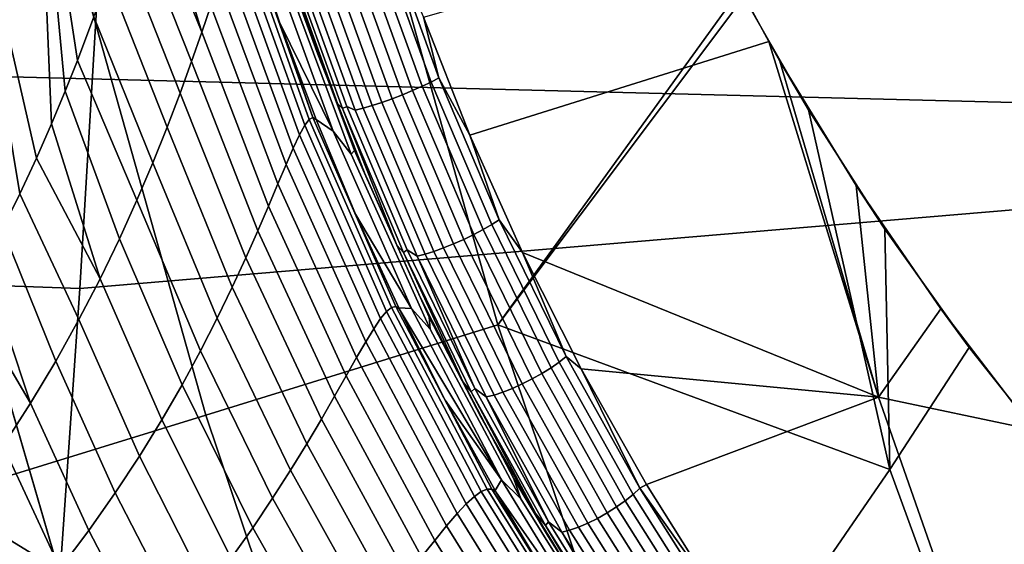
# Model space of a CAD drawing. Header units: metres. Extents: x -248 to 28, y -28 to 28.
# Tile 284 of 507: x -24.72 to -22.33, y -7.8 to -6.53. Entities that reach past the tile are written whole.
import ezdxf

# ---------------------------------------------------------------- set-up
doc = ezdxf.new("R2010")
doc.units = ezdxf.units.M
doc.layers.add('solid_10_061_053_XXX', color=7, linetype='CONTINUOUS')

msp = doc.modelspace()

# ---------------------------------------------------------------- linework, layer by layer
at = {"layer": 'solid_10_061_053_XXX'}
for points in [[(25.654264, -6.641425, -9.8), (-25.957792, -5.333158, -9.8), (-26.194746, -4.010602, -9.8), (25.957809, -5.333074, -9.8)], [(25.284929, -7.93235, -9.8), (-25.654243, -6.641504, -9.8), (-25.957792, -5.333158, -9.8), (25.654264, -6.641425, -9.8)], [(-17.05846, -5.474577, 163.082443), (-24.506784, -6.093413, 164.818619), (-24.571123, -7.178293, 164.560608), (-17.117186, -6.549905, 162.847351)], [(-24.571123, -7.178293, 164.560608), (-24.506784, -6.093413, 164.818619), (-31.910767, -5.865025, 166.73204), (-31.969189, -6.911704, 166.497452)], [(-24.640278, -6.778492, 153.017319), (-24.677027, -6.862112, 153.181), (-24.876707, -5.987936, 153.122543), (-24.672873, -6.000428, 152.510971)], [(-24.716894, -6.948001, 153.346954), (-24.759121, -7.033585, 153.511215), (-24.876707, -5.987936, 153.122543)], [(-24.677027, -6.862112, 153.181), (-24.716894, -6.948001, 153.346954), (-24.876707, -5.987936, 153.122543)], [(-24.607111, -6.699559, 152.859634), (-24.640278, -6.778492, 153.017319), (-24.672873, -6.000428, 152.510971)], [(-24.577095, -6.624544, 152.70697), (-24.607111, -6.699559, 152.859634), (-24.672873, -6.000428, 152.510971)], [(-24.53723, -6.518914, 152.486343), (-24.577095, -6.624544, 152.70697), (-24.672873, -6.000428, 152.510971)], [(-23.994438, -6.609426, 139.73201), (-24.060228, -6.428503, 142.206741), (-24.188732, -6.004509, 142.222687), (-24.096516, -6.312263, 139.702225)], [(-24.608984, -6.266217, 137.162735), (-24.266048, -7.485085, 137.162735), (-23.557293, -7.266462, 138.351929), (-23.890213, -6.083196, 138.351929)], [(-24.25378, -6.492027, 151.274734), (-24.275537, -6.556249, 151.491135), (-24.407156, -6.12157, 151.535782), (-24.392532, -6.071418, 151.389999)], [(-23.890213, -6.083196, 138.351929), (-23.557293, -7.266462, 138.351929), (-22.970694, -6.453181, 139.498016), (-23.120775, -6.159663, 139.40509)], [(-24.275537, -6.556249, 151.491135), (-24.426052, -6.184821, 151.707397), (-24.407156, -6.12157, 151.535782)], [(-24.275537, -6.556249, 151.491135), (-24.300247, -6.627179, 151.707657), (-24.447992, -6.255742, 151.887787), (-24.426052, -6.184821, 151.707397)], [(-24.300247, -6.627179, 151.707657), (-24.328123, -6.70407, 151.924301), (-24.473421, -6.334988, 152.077499), (-24.447992, -6.255742, 151.887787)], [(-24.266048, -7.485085, 137.162735), (-24.608984, -6.266217, 137.162735), (-25.272211, -6.435095, 135.939667), (-24.920033, -7.686812, 135.939667)], [(-24.015034, -6.767786, 150.180511), (-24.025921, -6.78205, 150.388611), (-24.192108, -6.317861, 150.410522), (-24.181997, -6.298856, 150.194977)], [(-24.005922, -6.762939, 149.973511), (-24.015034, -6.767786, 150.180511), (-24.181997, -6.298856, 150.194977), (-24.173599, -6.29109, 149.979721)], [(-24.173599, -6.29109, 149.979721), (-24.166721, -6.295146, 149.764877), (-24.087143, -6.532056, 149.766174), (-24.005922, -6.762939, 149.973511)], [(-24.087143, -6.532056, 149.766174), (-24.166721, -6.295146, 149.764877), (-24.117004, -6.355257, 147.250351), (-23.956604, -6.796621, 147.252228)], [(-24.025921, -6.78205, 150.388611), (-24.03878, -6.805308, 150.597839), (-24.204138, -6.347427, 150.626328), (-24.192108, -6.317861, 150.410522)], [(-24.073484, -6.375808, 139.680878), (-23.994438, -6.609426, 139.73201), (-24.096516, -6.312263, 139.702225)], [(-23.870081, -6.32935, 139.570999), (-23.740728, -6.687327, 139.613953), (-23.764244, -6.697817, 139.605652), (-23.894228, -6.338095, 139.562469)], [(-23.847908, -6.320859, 139.583969), (-23.719233, -6.67696, 139.626709), (-23.740728, -6.687327, 139.613953), (-23.870081, -6.32935, 139.570999)], [(-23.82843, -6.312898, 139.600983), (-23.700457, -6.667054, 139.643494), (-23.719233, -6.67696, 139.626709), (-23.847908, -6.320859, 139.583969)], [(-23.82843, -6.312898, 139.600983), (-23.737904, -6.5194, 139.644241), (-23.700457, -6.667054, 139.643494)], [(-23.040075, -6.320532, 140.622818), (-22.900391, -6.578804, 140.706146), (-23.625231, -6.805639, 139.687698), (-23.737904, -6.5194, 139.644241)], [(-23.040075, -6.320532, 140.622818), (-22.961199, -6.470658, 139.504074), (-22.803652, -6.744729, 139.607147), (-22.900391, -6.578804, 140.706146)], [(-24.328123, -6.70407, 151.924301), (-24.359379, -6.786204, 152.141098), (-24.502897, -6.422431, 152.276505), (-24.473421, -6.334988, 152.077499)], [(-24.03878, -6.805308, 150.597839), (-24.05381, -6.837082, 150.808151), (-24.218288, -6.386827, 150.842316), (-24.204138, -6.347427, 150.626328)], [(-23.919563, -6.346808, 139.558685), (-23.789017, -6.708089, 139.602051), (-23.814238, -6.717809, 139.603287), (-23.945263, -6.355206, 139.559769)], [(-23.894228, -6.338095, 139.562469), (-23.764244, -6.697817, 139.605652), (-23.789017, -6.708089, 139.602051), (-23.919563, -6.346808, 139.558685)], [(-23.956604, -6.796621, 147.252228), (-24.117004, -6.355257, 147.250351), (-24.076138, -6.415048, 144.728729), (-23.913107, -6.851872, 144.729919)], [(-24.073484, -6.375808, 139.680878), (-23.9466, -6.729369, 139.722458), (-23.994438, -6.609426, 139.73201)], [(-23.934458, -6.741294, 139.698212), (-23.9466, -6.729369, 139.722458), (-24.073484, -6.375808, 139.680878), (-24.064148, -6.381357, 139.655365)], [(-24.016283, -6.375884, 139.590988), (-23.88448, -6.740641, 139.634781), (-23.903543, -6.745317, 139.653397), (-24.03536, -6.380522, 139.609604)], [(-23.994421, -6.369985, 139.576187), (-23.862759, -6.734354, 139.619919), (-23.88448, -6.740641, 139.634781), (-24.016283, -6.375884, 139.590988)], [(-23.97049, -6.363017, 139.565659), (-23.839088, -6.726659, 139.609299), (-23.862759, -6.734354, 139.619919), (-23.994421, -6.369985, 139.576187)], [(-23.945263, -6.355206, 139.559769), (-23.814238, -6.717809, 139.603287), (-23.839088, -6.726659, 139.609299), (-23.97049, -6.363017, 139.565659)], [(-24.05381, -6.837082, 150.808151), (-24.071224, -6.87684, 151.019547), (-24.234768, -6.43529, 151.058456), (-24.218288, -6.386827, 150.842316)], [(-23.934458, -6.741294, 139.698212), (-24.064148, -6.381357, 139.655365), (-24.053102, -6.377483, 139.630875), (-23.92411, -6.736022, 139.673355)], [(-24.053102, -6.377483, 139.630875), (-24.03536, -6.380522, 139.609604), (-23.903543, -6.745317, 139.653397), (-23.92411, -6.736022, 139.673355)], [(-24.359379, -6.786204, 152.141098), (-24.394228, -6.872906, 152.358047), (-24.53723, -6.518914, 152.486343), (-24.502897, -6.422431, 152.276505)], [(-23.913107, -6.851872, 144.729919), (-24.076138, -6.415048, 144.728729), (-24.060228, -6.428503, 142.206741), (-23.905281, -6.843324, 142.207214)], [(-24.071224, -6.87684, 151.019547), (-24.091246, -6.924007, 151.23201), (-24.25378, -6.492027, 151.274734), (-24.234768, -6.43529, 151.058456)], [(-23.877617, -6.90527, 139.776291), (-23.905281, -6.843324, 142.207214), (-24.060228, -6.428503, 142.206741), (-23.994438, -6.609426, 139.73201)], [(-23.557293, -7.266462, 138.351929), (-22.961199, -6.470658, 139.504074), (-22.970694, -6.453181, 139.498016)], [(-22.803652, -6.744729, 139.607147), (-22.961199, -6.470658, 139.504074), (-23.557293, -7.266462, 138.351929), (-22.606482, -7.616872, 139.504547)], [(-24.091246, -6.924007, 151.23201), (-24.1141, -6.977989, 151.445465), (-24.275537, -6.556249, 151.491135), (-24.25378, -6.492027, 151.274734)], [(-24.394228, -6.872906, 152.358047), (-24.43289, -6.963544, 152.57518), (-24.577095, -6.624544, 152.70697), (-24.53723, -6.518914, 152.486343)], [(-23.700457, -6.667054, 139.643494), (-23.737904, -6.5194, 139.644241), (-23.625231, -6.805639, 139.687698)], [(-23.998415, -6.767848, 149.767593), (-24.087143, -6.532056, 149.766174), (-23.956604, -6.796621, 147.252228)], [(-24.005922, -6.762939, 149.973511), (-24.087143, -6.532056, 149.766174), (-23.998415, -6.767848, 149.767593)], [(-17.117186, -6.549905, 162.847351), (-24.571123, -7.178293, 164.560608), (-24.645905, -8.251852, 164.260605), (-17.186344, -7.614699, 162.57045)], [(-24.1141, -6.977989, 151.445465), (-24.140013, -7.038179, 151.659912), (-24.300247, -6.627179, 151.707657), (-24.275537, -6.556249, 151.491135)], [(-26.330185, -6.813102, 118.5), (-24.995487, -6.582701, 118.5), (-24.623491, -7.860664, 118.5)], [(-24.995485, -6.58271, 24.5), (-26.040401, -6.7459, 24.5), (-25.665108, -8.056793, 24.5), (-24.623484, -7.860691, 24.5)], [(-24.623314, -7.861216, 25), (-24.910879, -9.609271, 25), (-25.147343, -8.972232, 25), (-24.995497, -6.582659, 25)], [(-24.623314, -7.861216, 25), (-24.995497, -6.582659, 25), (-24.995485, -6.58271, 24.5), (-24.623484, -7.860691, 24.5)], [(-24.623314, -7.861216, 118), (-24.995497, -6.582659, 118), (-24.97366, -9.590665, 118), (-24.63781, -10.375326, 118)], [(-24.623491, -7.860664, 118.5), (-24.995487, -6.582701, 118.5), (-24.995497, -6.582659, 118), (-24.623314, -7.861216, 118)], [(-22.900391, -6.578804, 140.706146), (-22.633894, -7.44174, 140.707108), (-23.497831, -7.090517, 139.745895), (-23.625231, -6.805639, 139.687698)], [(-22.873335, -6.625982, 140.722717), (-22.900391, -6.578804, 140.706146), (-22.803652, -6.744729, 139.607147)], [(-22.873335, -6.625982, 140.722717), (-22.633894, -7.44174, 140.707108), (-22.900391, -6.578804, 140.706146)], [(-23.9466, -6.729369, 139.722458), (-23.877617, -6.90527, 139.776291), (-23.994438, -6.609426, 139.73201)], [(-24.43289, -6.963544, 152.57518), (-24.475582, -7.057527, 152.792496), (-24.607111, -6.699559, 152.859634), (-24.577095, -6.624544, 152.70697)], [(-24.140013, -7.038179, 151.659912), (-24.16922, -7.103967, 151.875275), (-24.328123, -6.70407, 151.924301), (-24.300247, -6.627179, 151.707657)], [(-22.873335, -6.625982, 140.722717), (-22.803652, -6.744729, 139.607147), (-22.618444, -7.034368, 139.733337), (-22.688005, -6.928302, 140.839355)], [(-22.873335, -6.625982, 140.722717), (-22.688005, -6.928302, 140.839355), (-22.633894, -7.44174, 140.707108)], [(24.850672, -9.202921, -9.8), (-25.284903, -7.932432, -9.8), (-25.654243, -6.641504, -9.8), (25.284929, -7.93235, -9.8)], [(-23.740728, -6.687327, 139.613953), (-23.593134, -7.034971, 139.677277), (-23.615948, -7.047115, 139.669281), (-23.764244, -6.697817, 139.605652)], [(-23.719233, -6.67696, 139.626709), (-23.572392, -7.022829, 139.689713), (-23.593134, -7.034971, 139.677277), (-23.740728, -6.687327, 139.613953)], [(-23.700457, -6.667054, 139.643494), (-23.554396, -7.011084, 139.706146), (-23.572392, -7.022829, 139.689713), (-23.719233, -6.67696, 139.626709)], [(-23.700457, -6.667054, 139.643494), (-23.625231, -6.805639, 139.687698), (-23.554396, -7.011084, 139.706146)], [(-24.475582, -7.057527, 152.792496), (-24.522532, -7.15431, 153.01004), (-24.640278, -6.778492, 153.017319), (-24.607111, -6.699559, 152.859634)], [(-24.16922, -7.103967, 151.875275), (-24.201954, -7.17476, 152.091522), (-24.359379, -6.786204, 152.141098), (-24.328123, -6.70407, 151.924301)], [(-23.789017, -6.708089, 139.602051), (-23.640093, -7.058866, 139.665939), (-23.664782, -7.06984, 139.667404), (-23.814238, -6.717809, 139.603287)], [(-23.764244, -6.697817, 139.605652), (-23.615948, -7.047115, 139.669281), (-23.640093, -7.058866, 139.665939), (-23.789017, -6.708089, 139.602051)], [(-23.934458, -6.741294, 139.698212), (-23.80216, -7.073053, 139.783615), (-23.877617, -6.90527, 139.776291), (-23.9466, -6.729369, 139.722458)], [(-23.862759, -6.734354, 139.619919), (-23.712587, -7.088071, 139.684341), (-23.734148, -7.094733, 139.699265), (-23.88448, -6.740641, 139.634781)], [(-23.839088, -6.726659, 139.609299), (-23.689211, -7.079682, 139.673599), (-23.712587, -7.088071, 139.684341), (-23.862759, -6.734354, 139.619919)], [(-23.814238, -6.717809, 139.603287), (-23.664782, -7.06984, 139.667404), (-23.689211, -7.079682, 139.673599), (-23.839088, -6.726659, 139.609299)], [(-23.78665, -7.090918, 139.761276), (-23.934458, -6.741294, 139.698212), (-23.92411, -6.736022, 139.673355), (-23.777178, -7.08435, 139.73587)], [(-23.934458, -6.741294, 139.698212), (-23.78665, -7.090918, 139.761276), (-23.80216, -7.073053, 139.783615)], [(-23.92411, -6.736022, 139.673355), (-23.903543, -6.745317, 139.653397), (-23.753193, -7.099453, 139.717896), (-23.777178, -7.08435, 139.73587)], [(-23.88448, -6.740641, 139.634781), (-23.734148, -7.094733, 139.699265), (-23.753193, -7.099453, 139.717896), (-23.903543, -6.745317, 139.653397)], [(-22.618444, -7.034368, 139.733337), (-22.803652, -6.744729, 139.607147), (-22.606482, -7.616872, 139.504547)], [(-24.522532, -7.15431, 153.01004), (-24.677027, -6.862112, 153.181), (-24.640278, -6.778492, 153.017319)], [(-23.827438, -7.233665, 150.373825), (-23.841904, -7.251035, 150.578354), (-24.03878, -6.805308, 150.597839), (-24.025921, -6.78205, 150.388611)], [(-23.815174, -7.2238, 150.171097), (-23.827438, -7.233665, 150.373825), (-24.025921, -6.78205, 150.388611), (-24.015034, -6.767786, 150.180511)], [(-23.80496, -7.221632, 149.970108), (-23.815174, -7.2238, 150.171097), (-24.015034, -6.767786, 150.180511), (-24.005922, -6.762939, 149.973511)], [(-24.005922, -6.762939, 149.973511), (-23.998415, -6.767848, 149.767593), (-23.902479, -6.997513, 149.769104), (-23.80496, -7.221632, 149.970108)], [(-23.902479, -6.997513, 149.769104), (-23.998415, -6.767848, 149.767593), (-23.956604, -6.796621, 147.252228), (-23.766972, -7.226237, 147.254395)], [(-24.201954, -7.17476, 152.091522), (-24.238447, -7.249981, 152.308594), (-24.394228, -6.872906, 152.358047), (-24.359379, -6.786204, 152.141098)], [(-23.841904, -7.251035, 150.578354), (-23.858738, -7.275661, 150.784698), (-24.05381, -6.837082, 150.808151), (-24.03878, -6.805308, 150.597839)], [(-23.766972, -7.226237, 147.254395), (-23.956604, -6.796621, 147.252228), (-23.913107, -6.851872, 144.729919), (-23.721359, -7.276875, 144.731308)], [(-23.554396, -7.011084, 139.706146), (-23.625231, -6.805639, 139.687698), (-23.497831, -7.090517, 139.745895)], [(-26.029724, -8.029106, 118.503029), (-26.330185, -6.813102, 118.5), (-24.623491, -7.860664, 118.5), (-25.951273, -8.13808, 118.5)], [(-23.858738, -7.275661, 150.784698), (-23.878128, -7.307226, 150.992859), (-24.071224, -6.87684, 151.019547), (-24.05381, -6.837082, 150.808151)], [(-23.721359, -7.276875, 144.731308), (-23.913107, -6.851872, 144.729919), (-23.905281, -6.843324, 142.207214), (-23.724417, -7.247519, 142.207748)], [(-23.598083, -7.491097, 139.910049), (-23.724417, -7.247519, 142.207748), (-23.905281, -6.843324, 142.207214), (-23.745644, -7.199335, 139.83551)], [(-23.80216, -7.073053, 139.783615), (-23.745644, -7.199335, 139.83551), (-23.905281, -6.843324, 142.207214), (-23.877617, -6.90527, 139.776291)], [(-24.522532, -7.15431, 153.01004), (-24.573963, -7.253385, 153.227814), (-24.716894, -6.948001, 153.346954), (-24.677027, -6.862112, 153.181)], [(-24.238447, -7.249981, 152.308594), (-24.278933, -7.329076, 152.526459), (-24.43289, -6.963544, 152.57518), (-24.394228, -6.872906, 152.358047)], [(-23.878128, -7.307226, 150.992859), (-23.900282, -7.345358, 151.202805), (-24.091246, -6.924007, 151.23201), (-24.071224, -6.87684, 151.019547)], [(-24.645905, -8.251852, 164.260605), (-24.571123, -7.178293, 164.560608), (-31.969189, -6.911704, 166.497452), (-32.037102, -7.948704, 166.224594)], [(-23.900282, -7.345358, 151.202805), (-23.925415, -7.38964, 151.414459), (-24.1141, -6.977989, 151.445465), (-24.091246, -6.924007, 151.23201)], [(-24.573963, -7.253385, 153.227814), (-24.63011, -7.354286, 153.445816), (-24.759121, -7.033585, 153.511215), (-24.716894, -6.948001, 153.346954)], [(-22.688005, -6.928302, 140.839355), (-22.618444, -7.034368, 139.733337), (-22.41441, -7.320966, 139.877029), (-22.483025, -7.227131, 140.973419)], [(-22.688005, -6.928302, 140.839355), (-22.483025, -7.227131, 140.973419), (-22.633894, -7.44174, 140.707108)], [(-24.278933, -7.329076, 152.526459), (-24.323643, -7.411523, 152.745056), (-24.475582, -7.057527, 152.792496), (-24.43289, -6.963544, 152.57518)], [(-23.925415, -7.38964, 151.414459), (-23.953753, -7.439623, 151.627762), (-24.140013, -7.038179, 151.659912), (-24.1141, -6.977989, 151.445465)], [(-23.797781, -7.224989, 149.770737), (-23.902479, -6.997513, 149.769104), (-23.766972, -7.226237, 147.254395)], [(-23.80496, -7.221632, 149.970108), (-23.902479, -6.997513, 149.769104), (-23.797781, -7.224989, 149.770737)], [(-23.554396, -7.011084, 139.706146), (-23.391499, -7.343338, 139.787933), (-23.408653, -7.356798, 139.771912), (-23.572392, -7.022829, 139.689713)], [(-23.554396, -7.011084, 139.706146), (-23.497831, -7.090517, 139.745895), (-23.391499, -7.343338, 139.787933)], [(-24.63011, -7.354286, 153.445816), (-24.691206, -7.456578, 153.664062), (-24.803894, -7.119799, 153.674911), (-24.759121, -7.033585, 153.511215)], [(-23.953753, -7.439623, 151.627762), (-23.985535, -7.494831, 151.842621), (-24.16922, -7.103967, 151.875275), (-24.140013, -7.038179, 151.659912)], [(-23.593134, -7.034971, 139.677277), (-23.428583, -7.370597, 139.759888), (-23.45064, -7.384287, 139.752258), (-23.615948, -7.047115, 139.669281)], [(-23.572392, -7.022829, 139.689713), (-23.408653, -7.356798, 139.771912), (-23.428583, -7.370597, 139.759888), (-23.593134, -7.034971, 139.677277)], [(-22.41441, -7.320966, 139.877029), (-22.618444, -7.034368, 139.733337), (-22.606482, -7.616872, 139.504547)], [(-24.323643, -7.411523, 152.745056), (-24.372816, -7.496826, 152.964355), (-24.522532, -7.15431, 153.01004), (-24.475582, -7.057527, 152.792496)], [(-23.640093, -7.058866, 139.665939), (-23.474106, -7.397421, 139.749268), (-23.498219, -7.409573, 139.751022), (-23.664782, -7.06984, 139.667404)], [(-23.615948, -7.047115, 139.669281), (-23.45064, -7.384287, 139.752258), (-23.474106, -7.397421, 139.749268), (-23.640093, -7.058866, 139.665939)], [(-23.78665, -7.090918, 139.761276), (-23.641363, -7.405239, 139.863373), (-23.745644, -7.199335, 139.83551), (-23.80216, -7.073053, 139.783615)], [(-23.622, -7.42854, 139.843521), (-23.78665, -7.090918, 139.761276), (-23.777178, -7.08435, 139.73587), (-23.613564, -7.420792, 139.817383)], [(-23.78665, -7.090918, 139.761276), (-23.622, -7.42854, 139.843521), (-23.641363, -7.405239, 139.863373)], [(-23.613564, -7.420792, 139.817383), (-23.777178, -7.08435, 139.73587), (-23.753193, -7.099453, 139.717896)], [(-23.712587, -7.088071, 139.684341), (-23.545244, -7.429392, 139.768356), (-23.566629, -7.436415, 139.783371), (-23.734148, -7.094733, 139.699265)], [(-23.689211, -7.079682, 139.673599), (-23.52219, -7.420347, 139.757446), (-23.545244, -7.429392, 139.768356), (-23.712587, -7.088071, 139.684341)], [(-23.664782, -7.06984, 139.667404), (-23.498219, -7.409573, 139.751022), (-23.52219, -7.420347, 139.757446), (-23.689211, -7.079682, 139.673599)], [(-22.633894, -7.44174, 140.707108), (-23.35537, -7.373307, 139.819183), (-23.497831, -7.090517, 139.745895)], [(-23.391499, -7.343338, 139.787933), (-23.497831, -7.090517, 139.745895), (-23.35537, -7.373307, 139.819183)], [(-23.985535, -7.494831, 151.842621), (-24.020992, -7.554786, 152.058945), (-24.201954, -7.17476, 152.091522), (-24.16922, -7.103967, 151.875275)], [(-23.734148, -7.094733, 139.699265), (-23.566629, -7.436415, 139.783371), (-23.585649, -7.441186, 139.802002), (-23.753193, -7.099453, 139.717896)], [(-23.613564, -7.420792, 139.817383), (-23.753193, -7.099453, 139.717896), (-23.585649, -7.441186, 139.802002)], [(-24.691206, -7.456578, 153.664062), (-24.844776, -7.194927, 153.816284), (-24.803894, -7.119799, 153.674911)], [(-24.372816, -7.496826, 152.964355), (-24.426682, -7.584522, 153.184296), (-24.573963, -7.253385, 153.227814), (-24.522532, -7.15431, 153.01004)], [(-24.020992, -7.554786, 152.058945), (-24.060368, -7.619002, 152.276642), (-24.238447, -7.249981, 152.308594), (-24.201954, -7.17476, 152.091522)], [(-24.691206, -7.456578, 153.664062), (-24.757492, -7.559859, 153.882538), (-24.887196, -7.269158, 153.955566), (-24.844776, -7.194927, 153.816284)], [(-23.641363, -7.405239, 139.863373), (-23.598083, -7.491097, 139.910049), (-23.745644, -7.199335, 139.83551)], [(-23.597679, -7.670386, 150.366226), (-23.614523, -7.682318, 150.567978), (-23.841904, -7.251035, 150.578354), (-23.827438, -7.233665, 150.373825)], [(-23.583447, -7.664554, 150.166763), (-23.597679, -7.670386, 150.366226), (-23.827438, -7.233665, 150.373825), (-23.815174, -7.2238, 150.171097)], [(-23.571747, -7.664812, 149.969528), (-23.583447, -7.664554, 150.166763), (-23.815174, -7.2238, 150.171097), (-23.80496, -7.221632, 149.970108)], [(-23.80496, -7.221632, 149.970108), (-23.797781, -7.224989, 149.770737), (-23.796679, -7.227275, 149.770752)], [(-23.80496, -7.221632, 149.970108), (-23.796679, -7.227275, 149.770752), (-23.685013, -7.448575, 149.772476), (-23.571747, -7.664812, 149.969528)], [(-23.796679, -7.227275, 149.770752), (-23.797781, -7.224989, 149.770737), (-23.766972, -7.226237, 147.254395), (-23.54896, -7.642169, 147.256866)], [(-23.685013, -7.448575, 149.772476), (-23.796679, -7.227275, 149.770752), (-23.54896, -7.642169, 147.256866)], [(-23.54896, -7.642169, 147.256866), (-23.766972, -7.226237, 147.254395), (-23.721359, -7.276875, 144.731308), (-23.501745, -7.688169, 144.732864)], [(-22.483025, -7.227131, 140.973419), (-22.257936, -7.520996, 141.125198), (-22.633894, -7.44174, 140.707108)], [(-22.483025, -7.227131, 140.973419), (-22.41441, -7.320966, 139.877029), (-22.190603, -7.603671, 140.038864), (-22.257936, -7.520996, 141.125198)], [(-24.426682, -7.584522, 153.184296), (-24.485481, -7.674177, 153.404831), (-24.63011, -7.354286, 153.445816), (-24.573963, -7.253385, 153.227814)], [(-24.060368, -7.619002, 152.276642), (-24.103901, -7.687006, 152.495605), (-24.278933, -7.329076, 152.526459), (-24.238447, -7.249981, 152.308594)], [(-23.614523, -7.682318, 150.567978), (-23.634077, -7.700307, 150.772079), (-23.858738, -7.275661, 150.784698), (-23.841904, -7.251035, 150.578354)], [(-23.434313, -7.780252, 140.000336), (-23.518358, -7.639469, 142.208359), (-23.724417, -7.247519, 142.207748), (-23.598083, -7.491097, 139.910049)], [(-23.501745, -7.688169, 144.732864), (-23.721359, -7.276875, 144.731308), (-23.724417, -7.247519, 142.207748), (-23.518358, -7.639469, 142.208359)], [(-24.266048, -7.485085, 137.162735), (-23.862783, -8.685343, 137.162735), (-23.165806, -8.431664, 138.351929), (-23.557293, -7.266462, 138.351929)], [(-23.634077, -7.700307, 150.772079), (-23.656469, -7.724236, 150.978531), (-23.878128, -7.307226, 150.992859), (-23.858738, -7.275661, 150.784698)], [(-23.557293, -7.266462, 138.351929), (-23.165806, -8.431664, 138.351929), (-22.606482, -7.616872, 139.504547)], [(-23.656469, -7.724236, 150.978531), (-23.681868, -7.753912, 151.187286), (-23.900282, -7.345358, 151.202805), (-23.878128, -7.307226, 150.992859)], [(-24.103901, -7.687006, 152.495605), (-24.151829, -7.758339, 152.715729), (-24.323643, -7.411523, 152.745056), (-24.278933, -7.329076, 152.526459)], [(-22.41441, -7.320966, 139.877029), (-22.606482, -7.616872, 139.504547), (-22.194952, -8.743788, 139.504547), (-22.190603, -7.603671, 140.038864)], [(-24.485481, -7.674177, 153.404831), (-24.54945, -7.765385, 153.6259), (-24.691206, -7.456578, 153.664062), (-24.63011, -7.354286, 153.445816)], [(-23.681868, -7.753912, 151.187286), (-23.710453, -7.789085, 151.39827), (-23.925415, -7.38964, 151.414459), (-23.900282, -7.345358, 151.202805)], [(-23.391499, -7.343338, 139.787933), (-23.213158, -7.662555, 139.887466), (-23.229431, -7.677595, 139.871948), (-23.408653, -7.356798, 139.771912)], [(-23.391499, -7.343338, 139.787933), (-23.35537, -7.373307, 139.819183), (-23.213158, -7.662555, 139.887466)], [(-23.428583, -7.370597, 139.759888), (-23.248507, -7.692923, 139.860397), (-23.269766, -7.708041, 139.853226), (-23.45064, -7.384287, 139.752258)], [(-23.408653, -7.356798, 139.771912), (-23.229431, -7.677595, 139.871948), (-23.248507, -7.692923, 139.860397), (-23.428583, -7.370597, 139.759888)], [(-22.633894, -7.44174, 140.707108), (-23.197285, -7.653646, 139.908005), (-23.35537, -7.373307, 139.819183)], [(-23.213158, -7.662555, 139.887466), (-23.35537, -7.373307, 139.819183), (-23.197285, -7.653646, 139.908005)], [(-23.710453, -7.789085, 151.39827), (-23.742424, -7.829449, 151.611389), (-23.953753, -7.439623, 151.627762), (-23.925415, -7.38964, 151.414459)], [(-23.474106, -7.397421, 139.749268), (-23.292517, -7.722456, 139.850632), (-23.316019, -7.735701, 139.852722), (-23.498219, -7.409573, 139.751022)], [(-23.45064, -7.384287, 139.752258), (-23.269766, -7.708041, 139.853226), (-23.292517, -7.722456, 139.850632), (-23.474106, -7.397421, 139.749268)], [(-24.151829, -7.758339, 152.715729), (-24.204397, -7.832557, 152.93692), (-24.372816, -7.496826, 152.964355), (-24.323643, -7.411523, 152.745056)], [(-23.622, -7.42854, 139.843521), (-23.465551, -7.724712, 139.960449), (-23.598083, -7.491097, 139.910049), (-23.641363, -7.405239, 139.863373)], [(-23.441931, -7.752889, 139.943588), (-23.622, -7.42854, 139.843521), (-23.613564, -7.420792, 139.817383), (-23.434669, -7.744091, 139.91655)], [(-23.434669, -7.744091, 139.91655), (-23.613564, -7.420792, 139.817383), (-23.585649, -7.441186, 139.802002)], [(-23.52219, -7.420347, 139.757446), (-23.339508, -7.747343, 139.859421), (-23.362217, -7.757004, 139.870514), (-23.545244, -7.429392, 139.768356)], [(-23.498219, -7.409573, 139.751022), (-23.316019, -7.735701, 139.852722), (-23.339508, -7.747343, 139.859421), (-23.52219, -7.420347, 139.757446)], [(-23.742424, -7.829449, 151.611389), (-23.778008, -7.874652, 151.826523), (-23.985535, -7.494831, 151.842621), (-23.953753, -7.439623, 151.627762)], [(-23.56432, -7.667983, 149.774338), (-23.685013, -7.448575, 149.772476), (-23.54896, -7.642169, 147.256866)], [(-23.571747, -7.664812, 149.969528), (-23.685013, -7.448575, 149.772476), (-23.56432, -7.667983, 149.774338)], [(-23.622, -7.42854, 139.843521), (-23.441931, -7.752889, 139.943588), (-23.465551, -7.724712, 139.960449)], [(-23.566629, -7.436415, 139.783371), (-23.38341, -7.76437, 139.885635), (-23.402397, -7.769201, 139.904297), (-23.585649, -7.441186, 139.802002)], [(-23.434669, -7.744091, 139.91655), (-23.585649, -7.441186, 139.802002), (-23.402397, -7.769201, 139.904297)], [(-23.545244, -7.429392, 139.768356), (-23.362217, -7.757004, 139.870514), (-23.38341, -7.76437, 139.885635), (-23.566629, -7.436415, 139.783371)], [(-22.633894, -7.44174, 140.707108), (-22.335819, -8.293953, 140.706955), (-23.022507, -7.93169, 140.013138), (-23.197285, -7.653646, 139.908005)], [(-22.257936, -7.520996, 141.125198), (-22.012375, -7.808345, 141.294815), (-22.335819, -8.293953, 140.706955), (-22.633894, -7.44174, 140.707108)], [(-24.54945, -7.765385, 153.6259), (-24.61883, -7.857761, 153.847443), (-24.757492, -7.559859, 153.882538), (-24.691206, -7.456578, 153.664062)], [(-23.862783, -8.685343, 137.162735), (-24.266048, -7.485085, 137.162735), (-24.920033, -7.686812, 135.939667), (-24.505899, -8.919417, 135.939667)], [(-24.204397, -7.832557, 152.93692), (-24.261835, -7.909239, 153.159088), (-24.426682, -7.584522, 153.184296), (-24.372816, -7.496826, 152.964355)], [(-23.778008, -7.874652, 151.826523), (-23.817423, -7.924325, 152.043564), (-24.020992, -7.554786, 152.058945), (-23.985535, -7.494831, 151.842621)], [(-23.465551, -7.724712, 139.960449), (-23.434313, -7.780252, 140.000336), (-23.598083, -7.491097, 139.910049)], [(-24.61883, -7.857761, 153.847443), (-24.693863, -7.950947, 154.069412), (-24.829214, -7.66375, 154.101227), (-24.757492, -7.559859, 153.882538)], [(-23.817423, -7.924325, 152.043564), (-23.860907, -7.978072, 152.26236), (-24.060368, -7.619002, 152.276642), (-24.020992, -7.554786, 152.058945)], [(-24.261835, -7.909239, 153.159088), (-24.32439, -7.987984, 153.382111), (-24.485481, -7.674177, 153.404831), (-24.426682, -7.584522, 153.184296)], [(-17.265833, -8.667262, 162.252151), (-17.186344, -7.614699, 162.57045), (-24.645905, -8.251852, 164.260605)], [(-23.860907, -7.978072, 152.26236), (-23.908697, -8.035493, 152.482773), (-24.103901, -7.687006, 152.495605), (-24.060368, -7.619002, 152.276642)], [(-22.716724, -9.575903, 138.351929), (-22.194952, -8.743788, 139.504547), (-22.606482, -7.616872, 139.504547), (-23.165806, -8.431664, 138.351929)], [(-23.56255, -7.671068, 149.774368), (-23.56432, -7.667983, 149.774338), (-23.54896, -7.642169, 147.256866), (-23.303553, -8.042545, 147.259613)], [(-23.303553, -8.042545, 147.259613), (-23.54896, -7.642169, 147.256866), (-23.501745, -7.688169, 144.732864), (-23.255238, -8.08393, 144.734604)], [(-23.253361, -8.066799, 140.107101), (-23.287931, -8.017606, 142.209015), (-23.518358, -7.639469, 142.208359), (-23.434313, -7.780252, 140.000336)], [(-23.255238, -8.08393, 144.734604), (-23.501745, -7.688169, 144.732864), (-23.518358, -7.639469, 142.208359), (-23.287931, -8.017606, 142.209015)], [(-24.693863, -7.950947, 154.069412), (-24.774799, -8.044609, 154.291718), (-24.906624, -7.767902, 154.320099), (-24.829214, -7.66375, 154.101227)], [(-23.321037, -8.087784, 150.167557), (-23.337822, -8.089967, 150.365845), (-23.597679, -7.670386, 150.366226), (-23.583447, -7.664554, 150.166763)], [(-23.30748, -8.090199, 149.971786), (-23.321037, -8.087784, 150.167557), (-23.583447, -7.664554, 150.166763), (-23.571747, -7.664812, 149.969528)], [(-23.571747, -7.664812, 149.969528), (-23.56432, -7.667983, 149.774338), (-23.56255, -7.671068, 149.774368)], [(-23.571747, -7.664812, 149.969528), (-23.56255, -7.671068, 149.774368), (-23.435856, -7.882932, 149.776306), (-23.30748, -8.090199, 149.971786)], [(-23.213158, -7.662555, 139.887466), (-23.020765, -7.967696, 140.003387), (-23.036131, -7.984175, 139.988403), (-23.229431, -7.677595, 139.871948)], [(-23.213158, -7.662555, 139.887466), (-23.197285, -7.653646, 139.908005), (-23.022507, -7.93169, 140.013138)], [(-23.213158, -7.662555, 139.887466), (-23.022507, -7.93169, 140.013138), (-23.020765, -7.967696, 140.003387)], [(-24.505899, -8.919417, 135.939667), (-24.920033, -7.686812, 135.939667), (-25.517767, -7.871189, 134.685471), (-25.0937, -9.13336, 134.685471)], [(-24.32439, -7.987984, 153.382111), (-24.392292, -8.068417, 153.605911), (-24.54945, -7.765385, 153.6259), (-24.485481, -7.674177, 153.404831)], [(-23.908697, -8.035493, 152.482773), (-23.961027, -8.096192, 152.704666), (-24.151829, -7.758339, 152.715729), (-24.103901, -7.687006, 152.495605)], [(-23.357805, -8.096938, 150.566772), (-23.38098, -8.108838, 150.77037), (-23.634077, -7.700307, 150.772079), (-23.614523, -7.682318, 150.567978)], [(-23.337822, -8.089967, 150.365845), (-23.357805, -8.096938, 150.566772), (-23.614523, -7.682318, 150.567978), (-23.597679, -7.670386, 150.366226)], [(-23.435856, -7.882932, 149.776306), (-23.56255, -7.671068, 149.774368), (-23.303553, -8.042545, 147.259613)], [(-23.229431, -7.677595, 139.871948), (-23.036131, -7.984175, 139.988403), (-23.054329, -8.000898, 139.977402), (-23.248507, -7.692923, 139.860397)], [(-23.38098, -8.108838, 150.77037), (-23.407389, -8.125725, 150.976624), (-23.656469, -7.724236, 150.978531), (-23.634077, -7.700307, 150.772079)], [(-23.269766, -7.708041, 139.853226), (-23.074764, -8.017322, 139.970703), (-23.096775, -8.032912, 139.968567), (-23.292517, -7.722456, 139.850632)], [(-23.248507, -7.692923, 139.860397), (-23.054329, -8.000898, 139.977402), (-23.074764, -8.017322, 139.970703), (-23.269766, -7.708041, 139.853226)], [(-23.407389, -8.125725, 150.976624), (-23.437128, -8.147569, 151.185516), (-23.681868, -7.753912, 151.187286), (-23.656469, -7.724236, 150.978531)], [(-23.441931, -7.752889, 139.943588), (-23.276075, -8.030436, 140.073486), (-23.434313, -7.780252, 140.000336), (-23.465551, -7.724712, 139.960449)], [(-23.316019, -7.735701, 139.852722), (-23.119644, -8.047161, 139.971039), (-23.142628, -8.059605, 139.978043), (-23.339508, -7.747343, 139.859421)], [(-23.292517, -7.722456, 139.850632), (-23.096775, -8.032912, 139.968567), (-23.119644, -8.047161, 139.971039), (-23.316019, -7.735701, 139.852722)], [(-23.961027, -8.096192, 152.704666), (-24.018143, -8.159775, 152.927902), (-24.204397, -7.832557, 152.93692), (-24.151829, -7.758339, 152.715729)], [(-23.437128, -8.147569, 151.185516), (-23.470318, -8.174266, 151.396973), (-23.710453, -7.789085, 151.39827), (-23.681868, -7.753912, 151.187286)], [(-23.247856, -8.062908, 140.060043), (-23.441931, -7.752889, 139.943588), (-23.434669, -7.744091, 139.91655), (-23.241896, -8.053196, 140.031982)], [(-23.441931, -7.752889, 139.943588), (-23.247856, -8.062908, 140.060043), (-23.276075, -8.030436, 140.073486)], [(-23.241896, -8.053196, 140.031982), (-23.434669, -7.744091, 139.91655), (-23.402397, -7.769201, 139.904297)], [(-23.362217, -7.757004, 139.870514), (-23.164976, -8.069839, 139.989349), (-23.185963, -8.077531, 140.004593), (-23.38341, -7.76437, 139.885635)], [(-23.339508, -7.747343, 139.859421), (-23.142628, -8.059605, 139.978043), (-23.164976, -8.069839, 139.989349), (-23.362217, -7.757004, 139.870514)], [(-24.392292, -8.068417, 153.605911), (-24.465788, -8.150171, 153.830383), (-24.61883, -7.857761, 153.847443), (-24.54945, -7.765385, 153.6259)], [(-23.276075, -8.030436, 140.073486), (-23.253361, -8.066799, 140.107101), (-23.434313, -7.780252, 140.000336)], [(-23.38341, -7.76437, 139.885635), (-23.185963, -8.077531, 140.004593), (-23.204906, -8.082429, 140.023285), (-23.402397, -7.769201, 139.904297)], [(-23.241896, -8.053196, 140.031982), (-23.402397, -7.769201, 139.904297), (-23.204906, -8.082429, 140.023285)], [(-23.470318, -8.174266, 151.396973), (-23.507113, -8.205647, 151.610855), (-23.742424, -7.829449, 151.611389), (-23.710453, -7.789085, 151.39827)]]:
    msp.add_3dface(points, dxfattribs=at)

doc.saveas('drawing.dxf')
